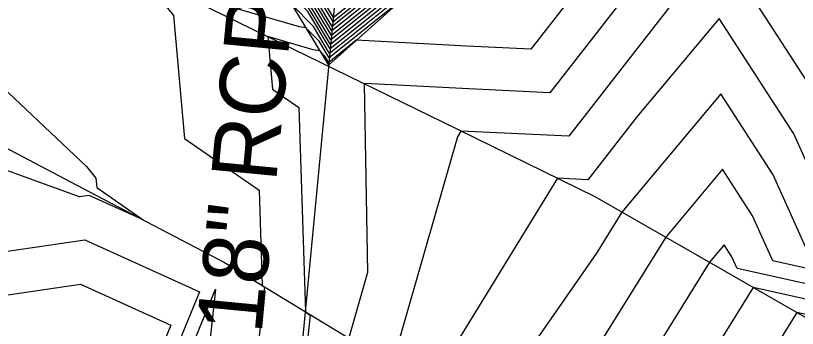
# Model space of a CAD drawing. Extents: x 2188792 to 2191981, y 386090 to 389710.
# Drawn here: x 2190417.17 to 2190465.03, y 388137.69 to 388156.84 of the extents above; entities that cross this region are included whole.
import ezdxf

# ---------------------------------------------------------------- set-up
doc = ezdxf.new("R2010")
doc.units = 0
for name, color, linetype in [('DTM Contours Major', 7, 'Continuous'), ('DTM Contours Minor', 7, 'Continuous'), ('Exist DTM Breakline', 7, 'Continuous'), ('Exist Structure Minor Pipes RCP 18 Inch', 7, 'Continuous'), ('Exist Structure Minor Pipes RCP 18 Inch Text', 7, 'Continuous'), ('PH Exist DTM Breakline', 7, 'Continuous')]:
    doc.layers.add(name, color=color, linetype=linetype)

msp = doc.modelspace()

# ---------------------------------------------------------------- linework, layer by layer
at = {"layer": 'DTM Contours Major'}
for points in [[(2190433.833, 388242.257), (2190432.102, 388216.811), (2190432.101, 388216.804), (2190432.067, 388216.31), (2190431.824, 388214.782), (2190431.836, 388214.663), (2190431.868, 388214.59), (2190426.328, 388187.56), (2190426.328, 388185.9), (2190426.281, 388184.21), (2190424.315, 388173.578), (2190423.067, 388170.375), (2190424.525, 388169.784), (2190425.884, 388169.234), (2190427.151, 388168.865), (2190427.218, 388168.855), (2190432.599, 388163.449), (2190436.612, 388156.727), (2190443.192, 388162.014)], [(2190444.869, 388213.584), (2190444.897, 388192.252), (2190444.816, 388189.892), (2190444.754, 388162.458), (2190444.811, 388162.049), (2190436.477, 388155.353), (2190434.354, 388158.909), (2190431.507, 388161.769), (2190431.267, 388161.806), (2190426.725, 388163.127), (2190421.855, 388165.1), (2190416.632, 388167.216), (2190421.104, 388178.692), (2190421.556, 388181.134), (2190421.777, 388189.079), (2190421.775, 388196.885)], [(2190466.617, 388160.215), (2190460.024, 388162.229), (2190458.06, 388162.343), (2190453.58, 388161.047), (2190448.719, 388154.785), (2190444.79, 388154.973), (2190438.025, 388155.331), (2190436.342, 388153.979), (2190436.109, 388154.369), (2190435.796, 388154.684), (2190435.383, 388154.747), (2190432.602, 388155.556), (2190432.895, 388152.331), (2190434.506, 388151.21), (2190434.916, 388138.707), (2190435.202, 388138.489), (2190434.959, 388136.235)], [(2190471.405, 388140.076), (2190463.525, 388141.82), (2190462.285, 388144.585), (2190460.439, 388147.43), (2190456.968, 388143.272), (2190452.843, 388136.612)], [(2190415.274, 388125.338), (2190410.651, 388130.212), (2190411.401, 388138.958), (2190421.14, 388140.396), (2190426.681, 388137.88), (2190422.912, 388128.659), (2190415.274, 388125.338)]]:
    msp.add_lwpolyline(points, dxfattribs=at)
at = {"layer": 'DTM Contours Minor'}
for points in [[(2190444.6, 388213.999), (2190444.628, 388192.454), (2190444.462, 388187.603), (2190444.406, 388162.631), (2190444.487, 388162.042), (2190436.504, 388155.628), (2190434.003, 388159.817), (2190430.649, 388163.186), (2190430.444, 388163.218), (2190426.557, 388164.349), (2190422.389, 388166.037), (2190417.919, 388167.848), (2190421.746, 388177.67), (2190422.501, 388181.749), (2190422.687, 388188.444), (2190422.685, 388195.02), (2190424.961, 388206.121)], [(2190430.141, 388212.473), (2190425.417, 388189.425), (2190425.418, 388186.536), (2190425.336, 388183.595), (2190423.673, 388174.601), (2190421.78, 388169.743), (2190423.991, 388168.847), (2190426.052, 388168.013), (2190427.975, 388167.453), (2190428.076, 388167.438), (2190432.95, 388162.541), (2190436.585, 388156.452), (2190443.516, 388162.021), (2190443.36, 388163.151), (2190443.4, 388180.737), (2190443.822, 388193.06), (2190443.803, 388207.771)], [(2190444.334, 388211.923), (2190444.359, 388192.656), (2190444.108, 388185.315), (2190444.057, 388162.805), (2190444.163, 388162.035), (2190436.531, 388155.903), (2190433.652, 388160.725), (2190429.792, 388164.604), (2190429.621, 388164.63), (2190426.389, 388165.57), (2190422.923, 388166.974), (2190419.206, 388168.479), (2190422.389, 388176.647), (2190423.446, 388182.364), (2190423.597, 388187.808), (2190423.596, 388193.155), (2190426.688, 388208.238)], [(2190444.069, 388209.847), (2190444.091, 388192.858), (2190443.754, 388183.026), (2190443.709, 388162.978), (2190443.84, 388162.028), (2190436.558, 388156.177), (2190433.301, 388161.633), (2190428.934, 388166.021), (2190428.798, 388166.042), (2190426.22, 388166.791), (2190423.457, 388167.911), (2190420.493, 388169.111), (2190423.031, 388175.624), (2190424.391, 388182.98), (2190424.507, 388187.172), (2190424.506, 388191.29), (2190428.414, 388210.355)], [(2190465.882, 388163.977), (2190459.797, 388165.835), (2190454.317, 388166.154), (2190446.69, 388163.948), (2190446.857, 388167.237), (2190445.167, 388190.873), (2190445.103, 388162.285), (2190445.134, 388162.056), (2190436.45, 388155.078), (2190434.705, 388158.001), (2190432.365, 388160.352), (2190432.091, 388160.395), (2190426.894, 388161.906), (2190421.321, 388164.163), (2190415.344, 388166.584), (2190420.462, 388179.715), (2190420.61, 388180.518), (2190420.866, 388189.715), (2190420.864, 388198.75), (2190421.507, 388201.886), (2190420.147, 388204.953), (2190417.112, 388203.254)], [(2190467.419, 388162.623), (2190459.854, 388164.934), (2190455.253, 388165.201), (2190445.787, 388162.463), (2190445.823, 388163.16), (2190445.465, 388168.163), (2190445.451, 388162.111), (2190445.458, 388162.063), (2190436.423, 388154.803), (2190435.056, 388157.093), (2190433.223, 388158.935), (2190432.914, 388158.983), (2190427.062, 388160.685), (2190420.788, 388163.226), (2190414.057, 388165.952), (2190418.021, 388176.122), (2190416.552, 388180.217)], [(2190468.956, 388161.269), (2190459.911, 388164.032), (2190456.189, 388164.249), (2190447.697, 388161.792), (2190446.395, 388160.115), (2190445.343, 388160.166), (2190443.531, 388160.261), (2190436.396, 388154.528), (2190435.407, 388156.185), (2190434.081, 388157.518), (2190433.737, 388157.571), (2190427.23, 388159.463), (2190420.254, 388162.289), (2190412.77, 388165.32)], [(2190469.511, 388160.215), (2190459.968, 388163.131), (2190457.125, 388163.296), (2190450.638, 388161.42), (2190447.557, 388157.45), (2190445.067, 388157.569), (2190440.778, 388157.796), (2190436.369, 388154.253), (2190435.758, 388155.277), (2190434.938, 388156.101), (2190434.56, 388156.159), (2190427.399, 388158.242), (2190424.919, 388159.246), (2190426.832, 388156.857), (2190427.516, 388149.319), (2190432.076, 388146.146), (2190432.267, 388140.312), (2190432.401, 388140.211), (2190431.653, 388133.277)], [(2190467.343, 388154.634), (2190463.723, 388160.215), (2190460.081, 388161.327), (2190458.996, 388161.39), (2190456.521, 388160.675), (2190449.881, 388152.12), (2190444.514, 388152.377), (2190438.568, 388152.691), (2190438.517, 388152.664), (2190438.719, 388141.118), (2190437.564, 388137.101)], [(2190466.078, 388152.122), (2190460.828, 388160.215), (2190460.138, 388160.426), (2190459.932, 388160.438), (2190459.463, 388160.302), (2190451.043, 388149.455), (2190444.432, 388149.771), (2190444.217, 388149.422), (2190440.213, 388135.495)], [(2190467.895, 388142.745), (2190464.814, 388149.609), (2190460.231, 388156.674), (2190455.193, 388150.638), (2190452.206, 388146.789), (2190450.346, 388146.878), (2190443.287, 388135.369)], [(2190415.229, 388153.527), (2190421.51, 388147.602), (2190422.085, 388146.883), (2190422.138, 388146.307), (2190424.976, 388144.332), (2190421.671, 388145.833), (2190421.075, 388145.745), (2190412.889, 388148.71)], [(2190465.71, 388142.283), (2190463.549, 388147.097), (2190460.335, 388152.052), (2190454.29, 388144.81), (2190452.729, 388142.29), (2190445.642, 388132.097)], [(2190408.816, 388130.212), (2190407.248, 388133.11), (2190408.239, 388140.213), (2190408.974, 388143.639), (2190411.014, 388142.9), (2190413.602, 388141.962), (2190421.406, 388143.115), (2190428.425, 388139.927), (2190423.65, 388128.244), (2190413.973, 388124.037), (2190410.147, 388128.071), (2190407.901, 388127.967), (2190408.816, 388130.212)], [(2190470.73, 388139.28), (2190461.341, 388141.358), (2190461.02, 388142.073), (2190460.543, 388142.808), (2190459.646, 388141.733), (2190452.956, 388130.934)], [(2190470.055, 388138.484), (2190462.324, 388140.195), (2190455.121, 388128.567)], [(2190424.388, 388127.829), (2190429.402, 388140.095), (2190428.347, 388130.319)], [(2190469.38, 388137.687), (2190465.002, 388138.656), (2190460.923, 388132.072)]]:
    msp.add_lwpolyline(points, dxfattribs=at)
at = {"layer": 'Exist DTM Breakline'}
msp.add_lwpolyline([(2190425.558, 388171.598), (2190436.326, 388153.809), (2190445.545, 388162.065)], dxfattribs=at)
at = {"layer": 'Exist Structure Minor Pipes RCP 18 Inch'}
msp.add_line((2190434.164, 388130.883), (2190437.119, 388161.884), dxfattribs=at)
at = {"layer": 'PH Exist DTM Breakline'}
for points in [[(2190468.499, 388136.648), (2190460.579, 388141.197), (2190452.66, 388145.747), (2190444.247, 388149.862), (2190435.833, 388153.976), (2190427.419, 388158.091), (2190419.854, 388161.587), (2190412.288, 388165.084), (2190405.31, 388168.88), (2190398.333, 388172.676), (2190391.356, 388176.472), (2190384.379, 388180.268), (2190378.017, 388183.381), (2190371.655, 388186.494), (2190365.293, 388189.607)], [(2190367.199, 388177.88), (2190374.593, 388173.209), (2190381.987, 388168.538), (2190389.717, 388163.939), (2190397.446, 388159.339), (2190405.176, 388154.74), (2190413.434, 388150.399), (2190421.693, 388146.058), (2190429.951, 388141.717), (2190436.563, 388137.707), (2190443.176, 388133.698)]]:
    msp.add_lwpolyline(points, dxfattribs=at)

# ---------------------------------------------------------------- texts
at = {"layer": 'Exist Structure Minor Pipes RCP 18 Inch Text'}
msp.add_text('18" RCP', height=4, rotation=84.5551, dxfattribs=at).set_placement((2190432.225, 388137.291))

doc.saveas('drawing.dxf')
